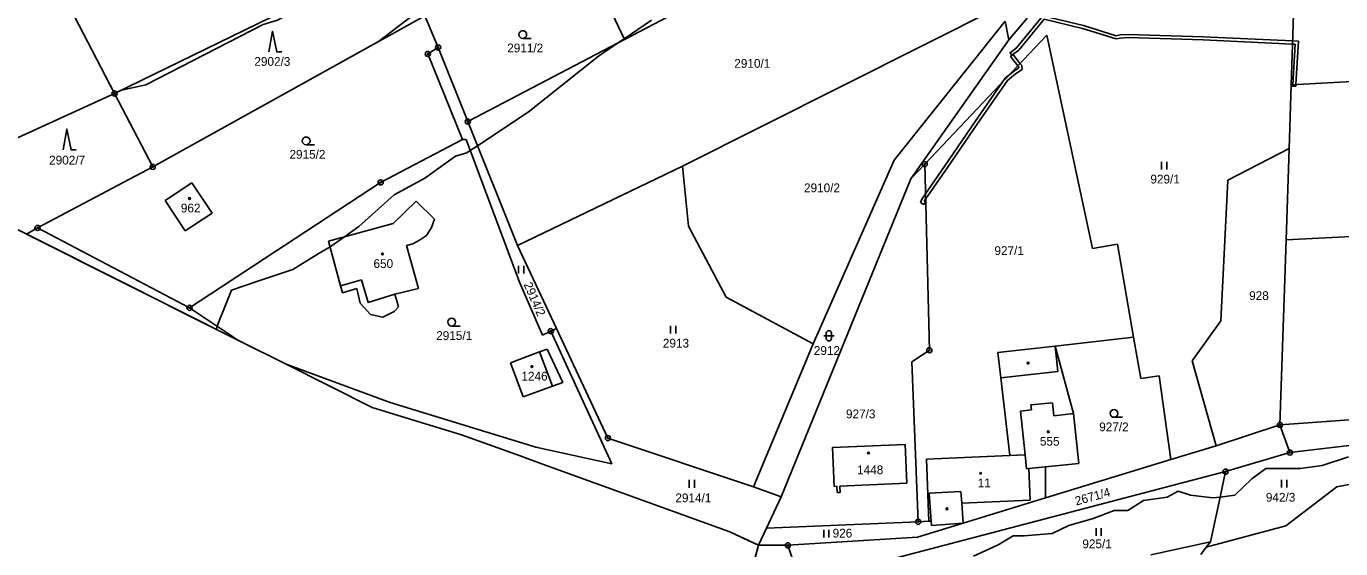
# Model space of a CAD drawing. Extents: x -439246 to -433691, y -1130252 to -1121148.
# Drawn here: x -438752.3 to -438498.3, y -1124296.8 to -1124195.7 of the extents above; entities that cross this region are included whole.
import ezdxf

# ---------------------------------------------------------------- set-up
doc = ezdxf.new("R2010")
doc.units = 0
for name, color, linetype in [('Vrstva 1', 7, 'Continuous'), ('Vrstva 13', 7, 'Continuous'), ('Vrstva 18', 7, 'Continuous'), ('Vrstva 19', 7, 'Continuous'), ('Vrstva 24', 7, 'Continuous'), ('Vrstva 25', 7, 'Continuous'), ('Vrstva 3', 7, 'Continuous'), ('Vrstva 30', 7, 'Continuous'), ('Vrstva 37', 7, 'Continuous'), ('Vrstva 4', 7, 'Continuous'), ('Vrstva 52', 7, 'Continuous'), ('Vrstva 6', 7, 'Continuous')]:
    doc.layers.add(name, color=color, linetype=linetype)

msp = doc.modelspace()

# ---------------------------------------------------------------- linework, layer by layer
at = {"layer": 'Vrstva 1'}
for p, q in [((-438578.71, -1124222.39), (-438555.13, -1124197.44)), ((-438668.07, -1124217.61), (-438667.35, -1124217.62)), ((-438581.37, -1124225.21), (-438578.71, -1124222.39)), ((-438578.71, -1124222.39), (-438577.81, -1124258.4)), ((-438649.87, -1124254.19), (-438657.4, -1124238.13)), ((-438657.04, -1124245.24), (-438652.58, -1124255.45)), ((-438652.58, -1124255.45), (-438650.98, -1124254.71)), ((-438650.98, -1124254.71), (-438649.87, -1124254.19)), ((-438650.98, -1124254.71), (-438639.17, -1124280.34)), ((-438639.93, -1124275.4), (-438649.87, -1124254.19)), ((-438577.81, -1124258.4), (-438581.17, -1124260.65)), ((-438581.17, -1124260.65), (-438579.97, -1124291.58)), ((-438582.51, -1124276.6), (-438596.52, -1124277.2)), ((-438582.18, -1124284.12), (-438582.51, -1124276.6)), ((-438596.52, -1124277.2), (-438596.19, -1124284.73)), ((-438595.1, -1124284.68), (-438582.18, -1124284.12)), ((-438596.19, -1124284.73), (-438595.7, -1124284.71)), ((-438595.7, -1124284.71), (-438595.65, -1124285.93)), ((-438595.65, -1124285.93), (-438595.05, -1124285.9)), ((-438595.05, -1124285.9), (-438595.1, -1124284.68)), ((-438579.97, -1124291.58), (-438609.3, -1124292.8)), ((-438577.88, -1124291.49), (-438579.97, -1124291.58))]:
    msp.add_line(p, q, dxfattribs=at)
for points in [[(-438680.05, -1124181.73), (-438735.28, -1124208.73)], [(-438636.75, -1124198.28), (-438605.41, -1124181.84)], [(-438748.21, -1124183.82), (-438735.28, -1124208.73)], [(-438642.67, -1124185.67), (-438636.75, -1124198.28)], [(-438625.53, -1124222.8), (-438563.77, -1124191.78)], [(-438727.91, -1124222.92), (-438675.32, -1124193.67)], [(-438672.75, -1124199.81), (-438675.32, -1124193.67)], [(-438584.64, -1124221.61), (-438563.18, -1124194.73)], [(-438562.44, -1124198.37), (-438563.18, -1124194.73)], [(-438562.44, -1124198.37), (-438558.89, -1124194.14)], [(-438507.43, -1124193.38), (-438507.88, -1124207.04)], [(-438546.28, -1124238.74), (-438555.13, -1124197.44)], [(-438672.75, -1124199.81), (-438674.75, -1124201.07)], [(-438667.01, -1124214.15), (-438672.75, -1124199.81)], [(-438667.01, -1124214.15), (-438636.75, -1124198.28)], [(-438562.44, -1124198.37), (-438581.37, -1124225.21)], [(-438674.75, -1124201.07), (-438668.07, -1124217.61)], [(-438507.88, -1124207.04), (-438461.95, -1124204.54)], [(-438507.88, -1124207.04), (-438508.29, -1124219.38)], [(-438735.28, -1124208.73), (-438727.91, -1124222.92)], [(-438657.4, -1124238.13), (-438667.01, -1124214.15)], [(-438668.07, -1124217.61), (-438683.86, -1124225.92)], [(-438667.35, -1124217.62), (-438657.04, -1124245.24)], [(-438508.29, -1124219.38), (-438520.11, -1124225.5)], [(-438508.29, -1124219.38), (-438508.87, -1124237.03)], [(-438727.91, -1124222.92), (-438750.17, -1124234.73)], [(-438657.4, -1124238.13), (-438625.53, -1124222.8)], [(-438625.53, -1124222.8), (-438624.37, -1124234.38)], [(-438600.25, -1124257.14), (-438584.64, -1124221.61)], [(-438725.53, -1124229.43), (-438720.32, -1124226.01)], [(-438683.86, -1124225.92), (-438720.8, -1124250.19)], [(-438716.45, -1124231.9), (-438720.32, -1124226.01)], [(-438581.37, -1124225.21), (-438606.45, -1124286.73)], [(-438520.11, -1124225.5), (-438521.49, -1124252.72)], [(-438721.66, -1124235.32), (-438725.53, -1124229.43)], [(-438676.97, -1124229.53), (-438681.45, -1124233.88)], [(-438673.42, -1124233.06), (-438676.97, -1124229.53)], [(-438721.66, -1124235.32), (-438716.45, -1124231.9)], [(-438674.02, -1124234.63), (-438673.42, -1124233.06)], [(-438720.8, -1124250.19), (-438750.17, -1124234.73)], [(-438681.45, -1124233.88), (-438693.92, -1124237.28)], [(-438676.33, -1124237.1), (-438675.02, -1124236.17)], [(-438675.02, -1124236.17), (-438674.02, -1124234.63)], [(-438624.37, -1124234.38), (-438617.08, -1124248.12)], [(-438508.87, -1124237.03), (-438462.13, -1124234.67)], [(-438693.92, -1124237.28), (-438691.59, -1124245.91)], [(-438678.88, -1124238.13), (-438677.62, -1124237.81)], [(-438676.56, -1124246.43), (-438678.88, -1124238.13)], [(-438677.62, -1124237.81), (-438676.33, -1124237.1)], [(-438541.43, -1124237.9), (-438546.28, -1124238.74)], [(-438538.33, -1124255.84), (-438541.43, -1124237.9)], [(-438508.87, -1124237.03), (-438510.06, -1124272.84)], [(-438691.59, -1124245.91), (-438691.22, -1124247.27)], [(-438691.22, -1124247.27), (-438688.47, -1124246.46)], [(-438688.47, -1124246.46), (-438687.81, -1124249.26)], [(-438681.12, -1124247.55), (-438676.56, -1124246.43)], [(-438680.41, -1124249.97), (-438681.12, -1124247.55)], [(-438617.08, -1124248.12), (-438600.25, -1124257.14)], [(-438720.8, -1124250.19), (-438711.32, -1124256.53)], [(-438687.81, -1124249.26), (-438685.82, -1124251.48)], [(-438683.45, -1124252), (-438681.25, -1124250.92)], [(-438681.25, -1124250.92), (-438680.41, -1124249.97)], [(-438685.82, -1124251.48), (-438683.45, -1124252)], [(-438521.49, -1124252.72), (-438527.04, -1124260.42)], [(-438553.52, -1124257.58), (-438538.33, -1124255.84)], [(-438536.95, -1124263.85), (-438538.33, -1124255.84)], [(-438653.14, -1124258.71), (-438658.75, -1124260.84)], [(-438651.69, -1124258.16), (-438653.14, -1124258.71)], [(-438648.65, -1124264.64), (-438651.69, -1124258.16)], [(-438611.81, -1124284.81), (-438600.25, -1124257.14)], [(-438553.52, -1124257.58), (-438564.55, -1124258.84)], [(-438563.99, -1124263.74), (-438564.55, -1124258.84)], [(-438549.93, -1124270.66), (-438553.52, -1124257.58)], [(-438702.15, -1124261.12), (-438682.03, -1124268.48)], [(-438658.75, -1124260.84), (-438656.32, -1124267.42)], [(-438527.04, -1124260.42), (-438522.35, -1124276.86)], [(-438563.99, -1124263.74), (-438562.27, -1124278.77)], [(-438533.42, -1124263.35), (-438536.95, -1124263.85)], [(-438531.11, -1124279.55), (-438533.42, -1124263.35)], [(-438656.32, -1124267.42), (-438650.64, -1124265.36)], [(-438650.64, -1124265.36), (-438648.65, -1124264.64)], [(-438682.03, -1124268.48), (-438653.88, -1124277.15)], [(-438549.93, -1124270.66), (-438548.93, -1124280.31)], [(-438510.06, -1124272.84), (-438484.02, -1124270.93)], [(-438510.06, -1124272.84), (-438522.35, -1124276.86)], [(-438508.13, -1124278.18), (-438510.06, -1124272.84)], [(-438472.56, -1124273.97), (-438508.13, -1124278.18)], [(-438611.81, -1124284.81), (-438639.93, -1124275.4)], [(-438522.35, -1124276.86), (-438531.11, -1124279.55)], [(-438653.88, -1124277.15), (-438639.17, -1124280.34)], [(-438578.39, -1124279.44), (-438562.27, -1124278.77)], [(-438562.27, -1124278.77), (-438559.31, -1124278.65)], [(-438559.03, -1124281.31), (-438559.31, -1124278.65)], [(-438508.13, -1124278.18), (-438520.57, -1124281.88)], [(-438586.86, -1124299.29), (-438520.57, -1124281.88)], [(-438577.88, -1124291.49), (-438578.39, -1124279.44)], [(-438559.03, -1124281.31), (-438558.57, -1124281.27)], [(-438558.57, -1124281.27), (-438555.34, -1124280.94)], [(-438531.11, -1124279.55), (-438555.34, -1124286.98)], [(-438555.34, -1124280.94), (-438548.93, -1124280.31)], [(-438555.34, -1124280.94), (-438555.34, -1124286.98)], [(-438520.57, -1124281.88), (-438521.63, -1124286.79)], [(-438483.87, -1124281.9), (-438499.06, -1124284.82)], [(-438606.45, -1124286.73), (-438611.81, -1124284.81)], [(-438606.45, -1124286.73), (-438609.3, -1124292.8)], [(-438555.34, -1124286.98), (-438571.25, -1124291.86)], [(-438521.63, -1124286.79), (-438523.49, -1124295.46)], [(-438499.06, -1124284.82), (-438508.91, -1124292.38)], [(-438571.25, -1124291.86), (-438580.08, -1124294.58)], [(-438577.88, -1124291.49), (-438577.45, -1124291.47)], [(-438577.39, -1124292.33), (-438577.45, -1124291.47)], [(-438571.25, -1124291.86), (-438577.39, -1124292.33)], [(-438609.3, -1124292.8), (-438610.86, -1124296.13)], [(-438580.08, -1124294.58), (-438605.16, -1124296.13)], [(-438508.91, -1124292.38), (-438524.3, -1124296.5)], [(-438610.86, -1124296.13), (-438605.16, -1124296.13)], [(-438605.16, -1124296.13), (-438602.35, -1124304.68)], [(-438523.49, -1124295.46), (-438535.02, -1124298)], [(-438525.37, -1124297.88), (-438524.3, -1124296.5)], [(-438524.3, -1124296.5), (-438523.49, -1124295.46)]]:
    msp.add_lwpolyline(points, dxfattribs=at)
at = {"layer": 'Vrstva 13'}
for points in [[(-438772.52, -1124225.72), (-438711.32, -1124256.53)], [(-438711.32, -1124256.53), (-438702.15, -1124261.12)], [(-438702.15, -1124261.12), (-438685.5, -1124269.45)], [(-438685.5, -1124269.45), (-438682.16, -1124270.49)], [(-438682.16, -1124270.49), (-438668.26, -1124274.73)], [(-438668.26, -1124274.73), (-438656.89, -1124278.85)], [(-438656.89, -1124278.85), (-438653.12, -1124280.21)], [(-438653.12, -1124280.21), (-438616.35, -1124293.52)], [(-438616.35, -1124293.52), (-438610.86, -1124296.13)], [(-438610.86, -1124296.13), (-438613.09, -1124304.65)]]:
    msp.add_lwpolyline(points, dxfattribs=at)
at = {"layer": 'Vrstva 24'}
for centre, radius in [((-438674.75, -1124201.07), 0.5), ((-438672.75, -1124199.81), 0.5), ((-438672.75, -1124199.81), 0.1), ((-438674.75, -1124201.07), 0.1), ((-438735.28, -1124208.73), 0.5), ((-438735.28, -1124208.73), 0.1), ((-438667.01, -1124214.15), 0.5), ((-438667.01, -1124214.15), 0.1), ((-438727.91, -1124222.92), 0.5), ((-438727.91, -1124222.92), 0.1), ((-438578.71, -1124222.39), 0.5), ((-438578.71, -1124222.39), 0.1), ((-438683.86, -1124225.92), 0.5), ((-438683.86, -1124225.92), 0.1), ((-438750.17, -1124234.73), 0.5), ((-438750.17, -1124234.73), 0.1), ((-438720.8, -1124250.19), 0.5), ((-438720.8, -1124250.19), 0.1), ((-438650.98, -1124254.71), 0.5), ((-438650.98, -1124254.71), 0.1), ((-438577.81, -1124258.4), 0.5), ((-438577.81, -1124258.4), 0.1), ((-438510.06, -1124272.84), 0.5), ((-438510.06, -1124272.84), 0.1), ((-438639.93, -1124275.4), 0.5), ((-438639.93, -1124275.4), 0.1), ((-438508.13, -1124278.18), 0.5), ((-438508.13, -1124278.18), 0.1), ((-438520.57, -1124281.88), 0.5), ((-438520.57, -1124281.88), 0.1), ((-438579.97, -1124291.58), 0.5), ((-438579.97, -1124291.58), 0.1), ((-438605.16, -1124296.13), 0.5), ((-438605.16, -1124296.13), 0.1)]:
    msp.add_circle(centre, radius, dxfattribs=at)
at = {"layer": 'Vrstva 25'}
for p, q in [((-438656.39, -1124198.07), (-438654.79, -1124198.07)), ((-438698.26, -1124218.64), (-438696.66, -1124218.64)), ((-438532.94, -1124223.43), (-438532.94, -1124221.93)), ((-438531.94, -1124223.43), (-438531.94, -1124221.93)), ((-438657.2, -1124243.55), (-438657.2, -1124242.05)), ((-438656.2, -1124243.55), (-438656.2, -1124242.05)), ((-438670.12, -1124253.71), (-438668.52, -1124253.71)), ((-438627.82, -1124255.17), (-438627.82, -1124253.67)), ((-438626.82, -1124255.17), (-438626.82, -1124253.67)), ((-438598.22, -1124255.6), (-438596.22, -1124255.6)), ((-438597.72, -1124256.1), (-438597.72, -1124255.1)), ((-438596.72, -1124255.1), (-438596.72, -1124256.1)), ((-438542.11, -1124271.37), (-438540.51, -1124271.37)), ((-438624.23, -1124284.99), (-438624.23, -1124283.49)), ((-438623.23, -1124284.99), (-438623.23, -1124283.49)), ((-438509.75, -1124284.95), (-438509.75, -1124283.45)), ((-438508.75, -1124284.95), (-438508.75, -1124283.45)), ((-438598.21, -1124294.63), (-438598.21, -1124293.13)), ((-438597.21, -1124294.63), (-438597.21, -1124293.13)), ((-438545.57, -1124294.29), (-438545.57, -1124292.79)), ((-438544.57, -1124294.29), (-438544.57, -1124292.79))]:
    msp.add_line(p, q, dxfattribs=at)
for points in [[(-438705.45, -1124200.67), (-438704.75, -1124196.67), (-438703.95, -1124200.67), (-438702.95, -1124200.67)], [(-438745.19, -1124219.6), (-438744.49, -1124215.6), (-438743.69, -1124219.6), (-438742.69, -1124219.6)]]:
    msp.add_lwpolyline(points, dxfattribs=at)
for centre, radius in [((-438656.39, -1124197.32), 0.75), ((-438698.26, -1124217.89), 0.75), ((-438720.79, -1124229.03), 0.175), ((-438683.5, -1124239.78), 0.175), ((-438670.12, -1124252.96), 0.75), ((-438654.62, -1124261.56), 0.175), ((-438558.72, -1124260.87), 0.175), ((-438542.11, -1124270.62), 0.75), ((-438554.82, -1124274.16), 0.175), ((-438589.56, -1124278.27), 0.175), ((-438567.89, -1124282.21), 0.175), ((-438574.41, -1124289.09), 0.175)]:
    msp.add_circle(centre, radius, dxfattribs=at)
for centre, start, end in [((-438597.22, -1124255.1), 0, 180), ((-438597.22, -1124256.1), 180, 0)]:
    msp.add_arc(centre, 0.5, start, end, dxfattribs=at)
at = {"layer": 'Vrstva 3'}
for points in [[(-438725.53, -1124229.43), (-438720.32, -1124226.01)], [(-438716.45, -1124231.9), (-438720.32, -1124226.01)], [(-438721.66, -1124235.32), (-438725.53, -1124229.43)], [(-438676.97, -1124229.53), (-438681.45, -1124233.88)], [(-438673.42, -1124233.06), (-438676.97, -1124229.53)], [(-438721.66, -1124235.32), (-438716.45, -1124231.9)], [(-438674.02, -1124234.63), (-438673.42, -1124233.06)], [(-438681.45, -1124233.88), (-438693.92, -1124237.28)], [(-438676.33, -1124237.1), (-438675.02, -1124236.17)], [(-438675.02, -1124236.17), (-438674.02, -1124234.63)], [(-438693.92, -1124237.28), (-438691.59, -1124245.91)], [(-438678.88, -1124238.13), (-438677.62, -1124237.81)], [(-438676.56, -1124246.43), (-438678.88, -1124238.13)], [(-438677.62, -1124237.81), (-438676.33, -1124237.1)], [(-438691.59, -1124245.91), (-438687.53, -1124244.76)], [(-438687.53, -1124244.76), (-438686.28, -1124249.14)], [(-438686.28, -1124249.14), (-438681.12, -1124247.55)], [(-438681.12, -1124247.55), (-438676.56, -1124246.43)], [(-438653.14, -1124258.71), (-438658.75, -1124260.84)], [(-438653.14, -1124258.71), (-438650.64, -1124265.36)], [(-438658.75, -1124260.84), (-438656.32, -1124267.42)], [(-438656.32, -1124267.42), (-438650.64, -1124265.36)], [(-438554, -1124268.54), (-438558.18, -1124268.97)], [(-438558.08, -1124269.95), (-438558.18, -1124268.97)], [(-438554, -1124268.54), (-438553.74, -1124271.06)], [(-438560.19, -1124270.17), (-438558.08, -1124269.95)], [(-438559.31, -1124278.65), (-438560.19, -1124270.17)], [(-438553.74, -1124271.06), (-438549.93, -1124270.66)], [(-438549.93, -1124270.66), (-438548.93, -1124280.31)], [(-438582.51, -1124276.6), (-438596.52, -1124277.2)], [(-438582.18, -1124284.12), (-438582.51, -1124276.6)], [(-438596.52, -1124277.2), (-438596.19, -1124284.73)], [(-438578.39, -1124279.44), (-438562.27, -1124278.77)], [(-438562.27, -1124278.77), (-438559.31, -1124278.65)], [(-438559.03, -1124281.31), (-438559.31, -1124278.65)], [(-438559.03, -1124281.31), (-438559.31, -1124278.65)], [(-438577.88, -1124291.49), (-438578.39, -1124279.44)], [(-438559.03, -1124281.31), (-438558.57, -1124281.27)], [(-438559.03, -1124281.31), (-438558.57, -1124281.27)], [(-438558.57, -1124281.27), (-438555.34, -1124280.94)], [(-438558.31, -1124287.42), (-438558.57, -1124281.27)], [(-438555.34, -1124280.94), (-438548.93, -1124280.31)], [(-438595.1, -1124284.68), (-438582.18, -1124284.12)], [(-438596.19, -1124284.73), (-438595.7, -1124284.71)], [(-438595.7, -1124284.71), (-438595.65, -1124285.93)], [(-438595.65, -1124285.93), (-438595.05, -1124285.9)], [(-438595.05, -1124285.9), (-438595.1, -1124284.68)], [(-438577.86, -1124286.05), (-438571.71, -1124285.72)], [(-438577.45, -1124291.47), (-438577.86, -1124286.05)], [(-438571.71, -1124285.72), (-438571.54, -1124287.97)], [(-438571.54, -1124287.97), (-438558.31, -1124287.42)], [(-438577.88, -1124291.49), (-438577.45, -1124291.47)]]:
    msp.add_lwpolyline(points, dxfattribs=at)
at = {"layer": 'Vrstva 30'}
for points in [[(-438524.9, -1124198.37), (-438539.37, -1124197.89), (-438540.84, -1124198), (-438541.73, -1124198.17), (-438548.19, -1124196.12), (-438555.64, -1124194.35), (-438560.53, -1124200.35), (-438561.85, -1124201.31), (-438562.21, -1124200.83), (-438560.95, -1124199.91), (-438555.86, -1124193.67), (-438548.03, -1124195.54), (-438541.69, -1124197.55), (-438540.92, -1124197.4), (-438539.39, -1124197.29), (-438524.88, -1124197.77), (-438507.6, -1124198.55), (-438507.62, -1124199.16), (-438524.9, -1124198.37)], [(-438506.47, -1124198.6), (-438506.95, -1124206.99), (-438507.55, -1124207.02), (-438507.11, -1124199.18), (-438507.62, -1124199.16), (-438507.6, -1124198.55), (-438506.47, -1124198.6)], [(-438578.54, -1124229.17), (-438578.57, -1124228.15), (-438574.81, -1124222.71), (-438568.94, -1124214.11), (-438563.59, -1124206.39), (-438563.16, -1124205.78), (-438562.46, -1124205.2), (-438561.54, -1124204.44), (-438560.51, -1124203.75), (-438560.53, -1124203.57), (-438560.72, -1124203.35), (-438561.19, -1124202.8), (-438562.11, -1124201.55)], [(-438562.11, -1124201.55), (-438561.63, -1124201.2), (-438560.72, -1124202.43), (-438560.3, -1124202.91), (-438559.95, -1124203.32), (-438559.87, -1124204.05), (-438561.18, -1124204.92), (-438562.72, -1124206.19), (-438568.44, -1124214.45), (-438574.31, -1124223.05), (-438578.54, -1124229.17)], [(-438506.97, -1124207.29), (-438507.57, -1124207.31), (-438507.55, -1124207.02), (-438506.95, -1124206.99), (-438506.97, -1124207.29)], [(-438579.51, -1124229.78), (-438579.25, -1124229.14), (-438578.57, -1124228.15), (-438578.54, -1124229.17), (-438578.72, -1124229.43), (-438578.77, -1124229.55), (-438578.55, -1124229.69), (-438578.88, -1124230.19), (-438579.51, -1124229.78)]]:
    msp.add_lwpolyline(points, dxfattribs=at)
at = {"layer": 'Vrstva 37'}
for centre in [(-438720.79, -1124229.03), (-438683.5, -1124239.78), (-438654.62, -1124261.56), (-438554.82, -1124274.16), (-438589.56, -1124278.27), (-438567.89, -1124282.21)]:
    msp.add_circle(centre, 0.175, dxfattribs=at)
at = {"layer": 'Vrstva 4'}
for points in [[(-438691.59, -1124245.91), (-438687.53, -1124244.76)], [(-438687.53, -1124244.76), (-438686.28, -1124249.14)], [(-438686.28, -1124249.14), (-438681.12, -1124247.55)], [(-438653.14, -1124258.71), (-438650.64, -1124265.36)], [(-438552.96, -1124262.48), (-438553.52, -1124257.58)], [(-438552.96, -1124262.48), (-438563.99, -1124263.74)], [(-438554, -1124268.54), (-438558.18, -1124268.97)], [(-438558.08, -1124269.95), (-438558.18, -1124268.97)], [(-438554, -1124268.54), (-438553.74, -1124271.06)], [(-438560.19, -1124270.17), (-438558.08, -1124269.95)], [(-438559.31, -1124278.65), (-438560.19, -1124270.17)], [(-438553.74, -1124271.06), (-438549.93, -1124270.66)], [(-438496.8, -1124279.02), (-438501.88, -1124280.71)], [(-438558.31, -1124287.42), (-438558.57, -1124281.27)], [(-438512.75, -1124281.28), (-438515.48, -1124283.28)], [(-438506.05, -1124281.28), (-438512.75, -1124281.28)], [(-438501.88, -1124280.71), (-438506.05, -1124281.28)], [(-438515.48, -1124283.28), (-438518.79, -1124286.41)], [(-438577.86, -1124286.05), (-438571.71, -1124285.72)], [(-438577.45, -1124291.47), (-438577.86, -1124286.05)], [(-438571.71, -1124285.72), (-438571.54, -1124287.97)], [(-438531.86, -1124286.84), (-438536.45, -1124287.49)], [(-438529.69, -1124285.67), (-438531.86, -1124286.84)], [(-438527.35, -1124286.45), (-438529.69, -1124285.67)], [(-438523, -1124286.97), (-438527.35, -1124286.45)], [(-438521.63, -1124286.79), (-438523, -1124286.97)], [(-438518.79, -1124286.41), (-438521.63, -1124286.79)], [(-438571.54, -1124287.97), (-438558.31, -1124287.42)], [(-438571.54, -1124287.97), (-438571.25, -1124291.86)], [(-438542.06, -1124289.42), (-438546.14, -1124290.92)], [(-438539.48, -1124289.42), (-438542.06, -1124289.42)], [(-438536.45, -1124287.49), (-438539.48, -1124289.42)], [(-438546.14, -1124290.92), (-438550.86, -1124292.29)], [(-438561.64, -1124294.31), (-438564.53, -1124296.01)], [(-438559.49, -1124294.31), (-438561.64, -1124294.31)], [(-438554.09, -1124293.87), (-438559.49, -1124294.31)], [(-438550.86, -1124292.29), (-438554.09, -1124293.87)], [(-438564.53, -1124296.01), (-438569.26, -1124298.21)]]:
    msp.add_lwpolyline(points, dxfattribs=at)
at = {"layer": 'Vrstva 52'}
for points in [[(-438778.23, -1124131.69), (-438748.21, -1124183.82), (-438735.28, -1124208.73), (-438733.96, -1124208.1), (-438729.27, -1124207.05), (-438706.54, -1124195.37), (-438703.78, -1124194.52), (-438680.03, -1124181.78), (-438675.87, -1124192.28), (-438684.29, -1124198.66), (-438727.91, -1124222.92), (-438750.17, -1124234.73)], [(-438715.56, -1124254.4), (-438715.47, -1124253.75), (-438714.8, -1124252.05), (-438714.36, -1124250.94), (-438712.7, -1124246.78), (-438707.77, -1124245.11), (-438700.8, -1124242.75), (-438695.92, -1124239.76), (-438693.63, -1124238.36), (-438693.16, -1124238.07), (-438690.87, -1124236.45), (-438688.06, -1124234.46), (-438681.26, -1124228.3), (-438675.31, -1124225.11), (-438669.36, -1124220.86), (-438667.23, -1124220.22), (-438666.95, -1124220.04), (-438666.55, -1124219.77), (-438665.13, -1124218.84), (-438655.33, -1124212.36), (-438641.74, -1124201.53), (-438637.86, -1124198.86), (-438636.81, -1124198.14), (-438631.54, -1124194.52)], [(-438750.17, -1124234.73), (-438752.29, -1124235.91)], [(-438715.56, -1124254.4), (-438752.29, -1124235.91)], [(-438611.72, -1124299.43), (-438610.86, -1124296.13), (-438613.66, -1124294.8), (-438616.35, -1124293.52), (-438653.12, -1124280.21), (-438656.89, -1124278.85), (-438668.26, -1124274.73), (-438682.16, -1124270.49), (-438685.5, -1124269.45), (-438702.15, -1124261.12), (-438711.32, -1124256.53), (-438715.56, -1124254.4)]]:
    msp.add_lwpolyline(points, dxfattribs=at)
at = {"layer": 'Vrstva 6'}
msp.add_lwpolyline([(-438735.28, -1124208.73), (-438754.77, -1124217.62)], dxfattribs=at)

# ---------------------------------------------------------------- texts
at = {"layer": 'Vrstva 18'}
for s, p in [('2911/2', (-438659.39, -1124200.77)), ('2902/3', (-438708.26, -1124203.37)), ('2910/1', (-438615.5, -1124203.75)), ('2902/7', (-438747.93, -1124222.46)), ('2915/2', (-438701.48, -1124221.34)), ('2910/2', (-438602.03, -1124227.82)), ('929/1', (-438535.09, -1124226.13)), ('927/1', (-438565.23, -1124239.97)), ('928', (-438516, -1124248.68)), ('2915/1', (-438673.12, -1124256.41)), ('2913', (-438629.31, -1124257.87)), ('2912', (-438600.14, -1124259.3)), ('927/3', (-438593.92, -1124271.56)), ('927/2', (-438544.98, -1124274.07)), ('2914/1', (-438626.89, -1124287.8)), ('942/3', (-438512.77, -1124287.69)), ('926', (-438596.5, -1124294.63)), ('925/1', (-438548.24, -1124296.7))]:
    msp.add_text(s, height=1.7, dxfattribs=at).set_placement(p)
for s, rotation, p in [('2914/2', 293.597, (-438656.27, -1124245.65)), ('2671/4', 15.4953, (-438549.39, -1124288.44))]:
    msp.add_text(s, height=1.7, rotation=rotation, dxfattribs=at).set_placement(p)
at = {"layer": 'Vrstva 19'}
for s, p in [('962', (-438722.47, -1124231.73)), ('650', (-438685.24, -1124242.48)), ('1246', (-438656.65, -1124264.26)), ('555', (-438556.44, -1124276.86)), ('1448', (-438591.77, -1124282.38)), ('11', (-438568.47, -1124284.91))]:
    msp.add_text(s, height=1.7, dxfattribs=at).set_placement(p)

doc.saveas('drawing.dxf')
